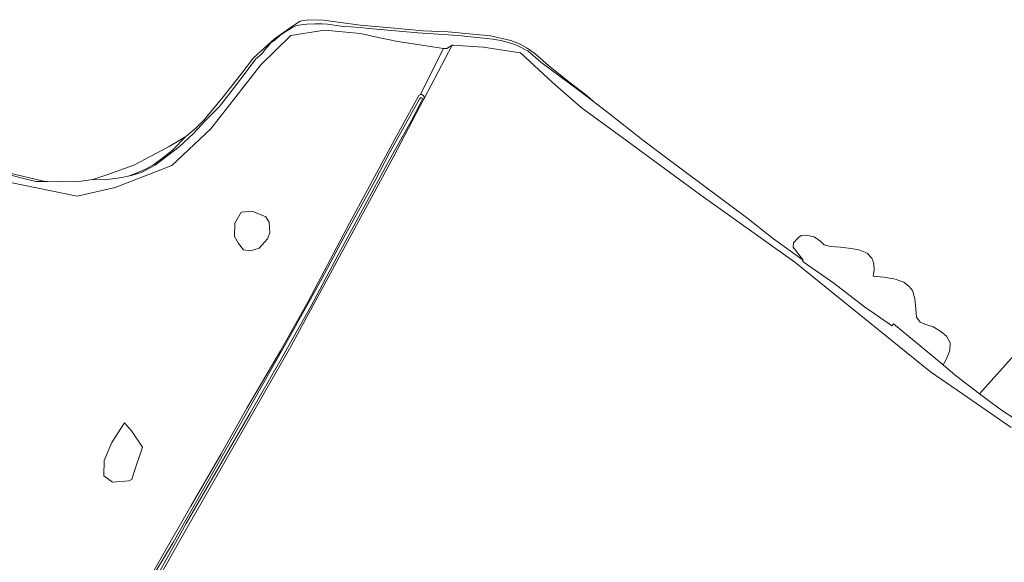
# Model space of a CAD drawing. Header units: metres. Extents: x 149984 to 156489, y 469398 to 478068.
# Tile 852 of 854: x 153194 to 153544, y 475415 to 475608. Entities that reach past the tile are written whole.
import ezdxf

# ---------------------------------------------------------------- set-up
doc = ezdxf.new("R2010")
doc.units = ezdxf.units.M
doc.header["$LTSCALE"] = 0.75
for name, color, linetype, lineweight in [('B-WE-GR-GRAS-GV', 252, 'Continuous', 13), ('B-WE-OG-TERREIN_ERF-GV', 252, 'Continuous', 18), ('B-WE-OG-TERREIN_OEVER-GV', 252, 'Continuous', 18), ('B-WE-OG-TERREIN_ONBEGROEID_ZAND-GV', 252, 'Continuous', 18), ('B-WE-OG-WATER-GV', 252, 'Continuous', 18), ('B-WE-OG-WATER_SLOOT-GV', 252, 'Continuous', 18)]:
    doc.layers.add(name, color=color, linetype=linetype, lineweight=lineweight)

msp = doc.modelspace()

# ---------------------------------------------------------------- linework, layer by layer
at = {"layer": 'B-WE-GR-GRAS-GV', "flags": 128}
for points in [[(153239.599, 475407.812), (153245.551, 475418.304), (153255.14, 475435.016), (153265.99, 475453.561), (153275.113, 475469.834), (153287.03, 475490.136), (153296.922, 475507.741), (153311.636, 475535.562), (153327.752, 475565.425), (153336.315, 475580.926), (153336.496, 475581.085), (153336.708, 475581.2), (153345.018, 475597.656), (153328.746, 475600.17), (153325.364, 475600.88), (153321.794, 475601.63), (153315.517, 475602.948), (153302.684, 475604.139), (153290.778, 475602.286), (153280.063, 475591.835), (153262.335, 475569.081), (153248.445, 475556.117), (153228.204, 475548.312), (153214.71, 475545.137), (153191.03, 475550.031)], [(153546.888, 475462.982), (153531.585, 475473.553), (153518.224, 475482.782), (153469.938, 475521.676), (153436.6, 475545.488), (153410.274, 475564.803), (153394.002, 475576.709), (153383.683, 475585.705), (153372.438, 475596.156), (153369.976, 475596.517), (153359.299, 475598.084), (153350.06, 475598.729), (153348.623, 475598.829), (153348.086, 475598.867), (153338.118, 475579.848), (153337.978, 475579.581), (153327.275, 475559.162), (153290.717, 475491.762), (153250.809, 475421.997), (153224.426, 475375.15), (153200.588, 475334.155), (153198.118, 475330.218)]]:
    msp.add_lwpolyline(points, dxfattribs=at)
for points in [[(153273.072, 475539.448), (153277.041, 475539.845), (153281.804, 475537.861), (153282.994, 475535.876), (153283.259, 475532.172), (153282.465, 475530.055), (153279.422, 475526.748), (153276.38, 475525.69), (153273.866, 475526.087), (153272.08, 475528.402), (153270.691, 475530.849), (153270.823, 475535.612)], [(153234.046, 475461.793), (153238.015, 475455.972), (153234.84, 475446.447), (153234.178, 475444.462), (153233.12, 475443.933), (153227.299, 475443.536), (153224.256, 475445.785), (153224.389, 475451.209), (153227.035, 475457.559), (153231.533, 475464.571)]]:
    msp.add_lwpolyline(points, close=True, dxfattribs=at)
at = {"layer": 'B-WE-OG-TERREIN_ERF-GV', "flags": 128}
for points in [[(153281.804, 475537.861), (153277.041, 475539.845), (153273.072, 475539.448), (153270.823, 475535.612), (153270.691, 475530.849), (153272.08, 475528.402), (153273.866, 475526.087), (153276.38, 475525.69), (153279.422, 475526.748), (153282.465, 475530.055), (153283.259, 475532.172), (153282.994, 475535.876)], [(153234.84, 475446.447), (153238.015, 475455.972), (153234.046, 475461.793), (153231.533, 475464.571), (153227.035, 475457.559), (153224.389, 475451.209), (153224.256, 475445.785), (153227.299, 475443.536), (153233.12, 475443.933), (153234.178, 475444.462)]]:
    msp.add_lwpolyline(points, close=True, dxfattribs=at)
at = {"layer": 'B-WE-OG-TERREIN_OEVER-GV', "flags": 128}
for points in [[(153547.831, 475466.242), (153543.462, 475469.149), (153538.397, 475472.852), (153535.636, 475474.935), (153527.063, 475481.57), (153522.757, 475485.162), (153505.08, 475499.743), (153504.533, 475499.052), (153503.175, 475500), (153494.78, 475505.86), (153483.82, 475514.3), (153473.3, 475521.62), (153472.712, 475522.045), (153472.989, 475522.373), (153462.4, 475530.047), (153452.763, 475537.577), (153443.531, 475544.46), (153431.011, 475553.797), (153421.679, 475560.777), (153415.839, 475565.161), (153404.09, 475574.49), (153398.422, 475578.831), (153393.41, 475582.67), (153379.62, 475592.78), (153375.09, 475596.85), (153373.93, 475597.34), (153373.16, 475597.77), (153371.47, 475598.65), (153370.39, 475599.04), (153369.66, 475599.35), (153367.7, 475599.95), (153366.74, 475600.16), (153365.43, 475600.46), (153362.57, 475600.93), (153351.45, 475602.21), (153346.698, 475602.521), (153335.88, 475603.23), (153318.62, 475604.82), (153317.5, 475604.89), (153315.54, 475605.08), (153308.65, 475605.55), (153303.78, 475606.26), (153301.91, 475606.41), (153299.45, 475606.39), (153296.48, 475606.3), (153295.24, 475606.22), (153292.8, 475605.8), (153291.51, 475605.27), (153289, 475603.72), (153287.6, 475602.89), (153286.67, 475602.21), (153285.08, 475600.64), (153283.8, 475599.78), (153281.57, 475597.35), (153280.48, 475595.82), (153278.35, 475593.99), (153274.8, 475589.38), (153269.49, 475582.32), (153265.32, 475577.08), (153261.326, 475572.998), (153260.33, 475571.98), (153256.1, 475567.5), (153251.05, 475562.74), (153246.51, 475559.31), (153242.49, 475556.15), (153238.51, 475554.08), (153237.48, 475553.64), (153234.48, 475552.64), (153232.855, 475552.338), (153232.76, 475552.32), (153230.661, 475551.858), (153228.228, 475551.421), (153224.487, 475551.022), (153220.303, 475551.049), (153215.342, 475550.427), (153209.391, 475550.243), (153202.875, 475550.539), (153204.14, 475550.33), (153200.02, 475550.43), (153195.15, 475551.54), (153186.61, 475553.87)], [(153191.03, 475550.031), (153214.71, 475545.137), (153228.204, 475548.312), (153248.445, 475556.117), (153262.335, 475569.081), (153280.063, 475591.835), (153290.778, 475602.286), (153302.684, 475604.139), (153315.517, 475602.948), (153321.794, 475601.63), (153325.364, 475600.88), (153328.746, 475600.17), (153345.018, 475597.656), (153346.222, 475597.604), (153348.086, 475598.867), (153348.623, 475598.829), (153350.06, 475598.729), (153359.299, 475598.084), (153369.976, 475596.517), (153372.438, 475596.156), (153383.683, 475585.705), (153394.002, 475576.709), (153410.274, 475564.803), (153436.6, 475545.488), (153469.938, 475521.676), (153518.224, 475482.782), (153531.585, 475473.553), (153546.888, 475462.982)], [(153338.151, 475580.454), (153338.035, 475580.744), (153337.85, 475580.98), (153337.607, 475581.155), (153337.312, 475581.258), (153336.999, 475581.272), (153336.708, 475581.2), (153336.496, 475581.085), (153336.315, 475580.926), (153327.752, 475565.425), (153311.636, 475535.562), (153296.922, 475507.741), (153287.03, 475490.136), (153275.113, 475469.834), (153265.99, 475453.561), (153255.14, 475435.016), (153245.551, 475418.304), (153239.599, 475407.812), (153231.968, 475394.431), (153223.393, 475379.555), (153216.179, 475367.614), (153208.79, 475354.834), (153197.708, 475336.541), (153194.232, 475331.516)], [(153195.839, 475333.091), (153199.093, 475338.057), (153206.494, 475350.548), (153217.356, 475367.866), (153236.538, 475401.732), (153248.842, 475422.105), (153269.744, 475458.75), (153289.984, 475494.733), (153301.917, 475515.969), (153309.644, 475530.431), (153320.654, 475550.561), (153325.89, 475560.541), (153336.659, 475579.892)], [(153337.526, 475579.696), (153337.052, 475578.664), (153333.694, 475572.075), (153325.26, 475557.045), (153317.006, 475541.843), (153307.546, 475524.302), (153297.798, 475505.91), (153286.877, 475486.364), (153276.327, 475468.01), (153265.139, 475448.897), (153253.495, 475428.873), (153241.624, 475407.386), (153229.128, 475384.915), (153217.796, 475365.509), (153206.539, 475346.164), (153199.519, 475334.487), (153196.582, 475329.929)], [(153198.118, 475330.218), (153200.588, 475334.155), (153224.426, 475375.15), (153250.809, 475421.997), (153290.717, 475491.762), (153327.275, 475559.162), (153337.978, 475579.581), (153338.118, 475579.848), (153338.178, 475580.142), (153338.151, 475580.454)], [(153186.61, 475553.87), (153195.15, 475551.54), (153200.02, 475550.43), (153204.14, 475550.33), (153202.875, 475550.539), (153196.269, 475552.011), (153186.9, 475554.279)]]:
    msp.add_lwpolyline(points, dxfattribs=at)
at = {"layer": 'B-WE-OG-TERREIN_OEVER-GV'}
msp.add_lwpolyline([(153336.659, 475579.892, -0.8026833), (153337.526, 475579.696)], format="xyb", dxfattribs=at)
at = {"layer": 'B-WE-OG-TERREIN_ONBEGROEID_ZAND-GV', "flags": 128}
msp.add_lwpolyline([(153220.303, 475551.049), (153224.487, 475551.022), (153228.228, 475551.421), (153230.661, 475551.858), (153232.76, 475552.32), (153232.855, 475552.338), (153235.803, 475553.294), (153239.268, 475554.876), (153242.003, 475556.373), (153245.222, 475558.75), (153248.481, 475561.424), (153253.338, 475566.33), (153247.519, 475562.812), (153234.857, 475556.246), (153225.308, 475552.719)], close=True, dxfattribs=at)
at = {"layer": 'B-WE-OG-WATER-GV', "flags": 128}
for points in [[(153186.9, 475554.279), (153196.269, 475552.011), (153202.875, 475550.539), (153209.391, 475550.243), (153215.342, 475550.427), (153220.303, 475551.049), (153225.308, 475552.719), (153234.857, 475556.246), (153247.519, 475562.812), (153253.338, 475566.33), (153256.909, 475569.378), (153259.894, 475572.284), (153266.634, 475580.499), (153273.37, 475588.91), (153277.483, 475594.325), (153284.971, 475601.115), (153291.326, 475605.658), (153294.072, 475607.382), (153297.072, 475607.899), (153302.342, 475607.775), (153315.366, 475605.973), (153327.625, 475604.842), (153337.851, 475603.933), (153346.723, 475603.618), (153361.802, 475602.151), (153369.033, 475600.463), (153372.098, 475599.379), (153374.813, 475597.732), (153377.533, 475595.888), (153382.427, 475591.634), (153389.641, 475585.856), (153396.122, 475580.782), (153398.422, 475578.831), (153404.09, 475574.49), (153415.839, 475565.161), (153421.679, 475560.777), (153431.011, 475553.797), (153443.531, 475544.46), (153452.763, 475537.577), (153462.4, 475530.047), (153472.989, 475522.373), (153469.428, 475527.028), (153469.476, 475528.614), (153471.327, 475530.461), (153472.226, 475531.191), (153474.074, 475531.291), (153476.871, 475530.679), (153479.221, 475529.062), (153480.486, 475527.889), (153482.633, 475527.223), (153486.255, 475527.014), (153490.065, 475526.545), (153492.817, 475526.135), (153495.729, 475524.896), (153497.413, 475523.081), (153498.142, 475521.268), (153498.154, 475518.748), (153497.85, 475516.77), (153501.475, 475516.399), (153505.165, 475515.846), (153506.066, 475515.54), (153508.809, 475514.581), (153510.69, 475513.056), (153511.878, 475511.678), (153512.732, 475508.709), (153513.011, 475505.097), (153513.255, 475502.196), (153514.552, 475500.435), (153516.563, 475499.502), (153519.16, 475498.723), (153521.958, 475497.115), (153523.965, 475495.389), (153525.234, 475493.017), (153525.128, 475490.333), (153523.929, 475487.381), (153522.757, 475485.162), (153527.063, 475481.57), (153535.636, 475474.935), (153636.514, 475587.333)], [(153636.514, 475587.333), (153535.636, 475474.935), (153538.397, 475472.852), (153543.462, 475469.149), (153547.831, 475466.242)]]:
    msp.add_lwpolyline(points, dxfattribs=at)
at = {"layer": 'B-WE-OG-WATER_SLOOT-GV', "flags": 128}
for points in [[(153336.659, 475579.892), (153325.89, 475560.541), (153320.654, 475550.561), (153309.644, 475530.431), (153301.917, 475515.969), (153289.984, 475494.733), (153269.744, 475458.75), (153248.842, 475422.105), (153236.538, 475401.732), (153217.356, 475367.866), (153206.494, 475350.548), (153199.093, 475338.057), (153195.839, 475333.091), (153194.305, 475330.886)], [(153196.582, 475329.929), (153199.519, 475334.487), (153206.539, 475346.164), (153217.796, 475365.509), (153229.128, 475384.915), (153241.624, 475407.386), (153253.495, 475428.873), (153265.139, 475448.897), (153276.327, 475468.01), (153286.877, 475486.364), (153297.798, 475505.91), (153307.546, 475524.302), (153317.006, 475541.843), (153325.26, 475557.045), (153333.694, 475572.075), (153337.052, 475578.664), (153337.526, 475579.696)]]:
    msp.add_lwpolyline(points, dxfattribs=at)
at = {"layer": 'B-WE-OG-WATER_SLOOT-GV'}
msp.add_lwpolyline([(153337.526, 475579.696, 0.8026833), (153336.659, 475579.892)], format="xyb", dxfattribs=at)

doc.saveas('drawing.dxf')
